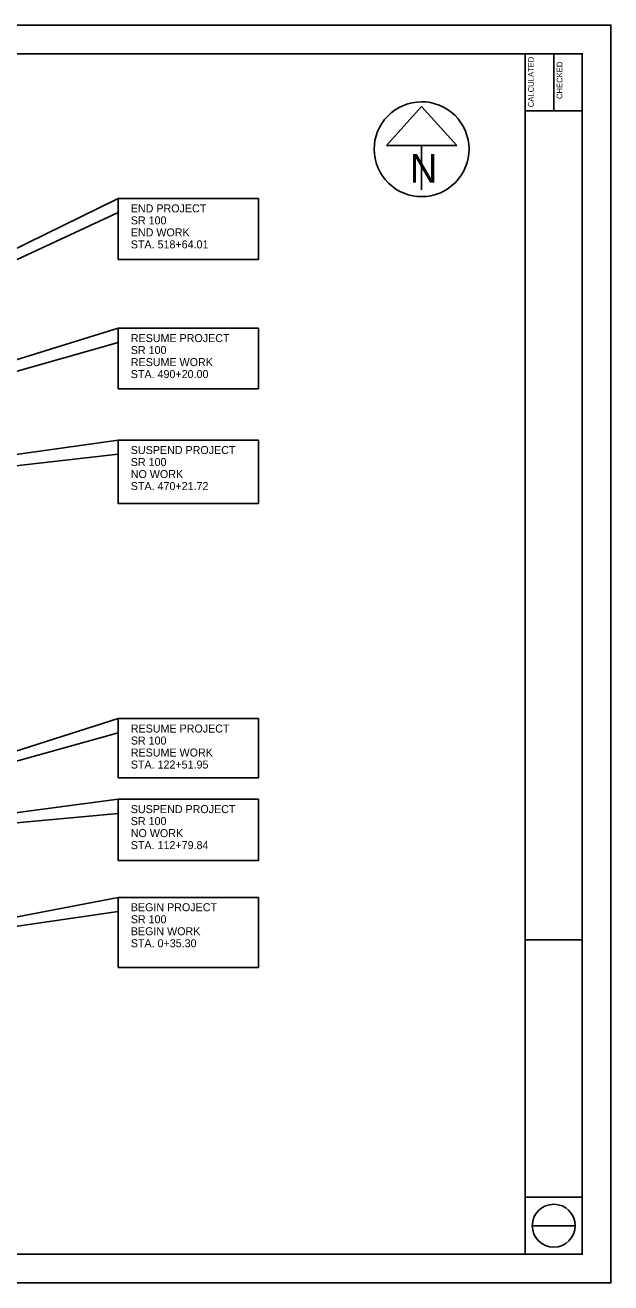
# Model space of a CAD drawing. Extents: x 1772825 to 1773716, y 1138558 to 1139032.
# Drawn here: x 1773510.9 to 1773715.8, y 1138591.8 to 1139031.8 of the extents above; entities that cross this region are included whole.
import ezdxf

# ---------------------------------------------------------------- set-up
doc = ezdxf.new("R2010")
doc.units = 0
for name, color, linetype in [('SH_Border', 7, 'Continuous'), ('SH_Cut_Line', 7, 'Continuous'), ('SH_Data', 7, 'Continuous'), ('SH_Text', 7, 'Continuous')]:
    doc.layers.add(name, color=color, linetype=linetype)

msp = doc.modelspace()

# ---------------------------------------------------------------- linework, layer by layer
at = {"layer": 'SH_Border'}
for p, q in [((1773685.76, 1138601.83), (1773685.76, 1139021.83)), ((1773695.76, 1139021.83), (1773695.76, 1139001.83)), ((1773685.76, 1139001.83), (1773705.76, 1139001.83)), ((1773685.76, 1138711.83), (1773705.76, 1138711.83)), ((1773685.76, 1138621.83), (1773705.76, 1138621.83))]:
    msp.add_line(p, q, dxfattribs=at)
msp.add_lwpolyline([(1773075.76, 1139021.83), (1773705.76, 1139021.83), (1773705.76, 1138601.83), (1773075.76, 1138601.83)], close=True, dxfattribs=at)
at = {"layer": 'SH_Cut_Line'}
msp.add_lwpolyline([(1773035.76, 1138591.83), (1773715.76, 1138591.83), (1773715.76, 1139031.83), (1773035.76, 1139031.83)], close=True, dxfattribs=at)
at = {"layer": 'SH_Data'}
for p, q in [((1773694.16, 1139011.9), (1773694.16, 1139011.9)), ((1773704.16, 1139011.9), (1773704.16, 1139011.9)), ((1773649.55, 1139003.38), (1773637.25, 1138989.73)), ((1773661.85, 1138989.73), (1773649.55, 1139003.38)), ((1773637.25, 1138989.73), (1773661.85, 1138989.73)), ((1773649.55, 1138989.73), (1773649.55, 1138974.26)), ((1773695.76, 1138857.66), (1773695.76, 1138857.66)), ((1773695.76, 1138667.66), (1773695.76, 1138667.66)), ((1773688.26, 1138611.83), (1773703.26, 1138611.83)), ((1773695.76, 1138613.53), (1773695.76, 1138613.53)), ((1773695.76, 1138606.73), (1773695.76, 1138606.73))]:
    msp.add_line(p, q, dxfattribs=at)
msp.add_circle((1773695.76, 1138611.83), 7.5, dxfattribs=at)
msp.add_arc((1773649.55, 1138988.43), 16.59, 129.7798, 129.7633, dxfattribs=at)
at = {"layer": 'SH_Text'}
for points in [[(1773543.41, 1138971.18), (1773352, 1138877.31), (1773543.41, 1138966.24)], [(1773543.41, 1138971.18), (1773592.49, 1138971.18), (1773592.49, 1138949.88), (1773543.41, 1138949.88)], [(1773543.41, 1138925.81), (1773353.17, 1138866.86), (1773543.41, 1138920.86)], [(1773543.41, 1138925.81), (1773592.49, 1138925.81), (1773592.49, 1138904.61), (1773543.41, 1138904.61)], [(1773543.41, 1138886.64), (1773358.02, 1138860.61), (1773543.41, 1138881.69)], [(1773543.41, 1138886.64), (1773592.49, 1138886.64), (1773592.49, 1138864.46), (1773543.41, 1138864.46)], [(1773543.41, 1138789.21), (1773420.57, 1138750.03), (1773543.41, 1138784.27)], [(1773543.41, 1138789.21), (1773592.49, 1138789.21), (1773592.49, 1138768.51), (1773543.41, 1138768.51)], [(1773543.41, 1138761.02), (1773421.14, 1138744.87), (1773543.41, 1138756.07)], [(1773543.41, 1138761.02), (1773592.49, 1138761.02), (1773592.49, 1138739.55), (1773543.41, 1138739.55)], [(1773543.41, 1138726.69), (1773436.81, 1138706.22), (1773543.41, 1138721.74)], [(1773543.41, 1138726.69), (1773592.49, 1138726.69), (1773592.49, 1138702.16), (1773543.41, 1138702.16)]]:
    msp.add_lwpolyline(points, close=True, dxfattribs=at)

# ---------------------------------------------------------------- texts
at = {"layer": 'SH_Data'}
for s, height, rotation, p in [('CALCULATED', 2, 90, (1773688.81, 1139003.12)), ('CHECKED', 2, 90, (1773698.81, 1139005.99)), ('N', 10, 360, (1773645.39, 1138976.77))]:
    msp.add_text(s, height=height, rotation=rotation, dxfattribs=at).set_placement(p)
at = {"layer": 'SH_Text'}
for s, p in [('END PROJECT', (1773547.82, 1138966.33)), ('SR 100', (1773547.82, 1138962.13)), ('END WORK', (1773547.82, 1138957.93)), ('STA. 518+64.01', (1773547.82, 1138953.73)), ('RESUME PROJECT', (1773547.82, 1138920.95)), ('SR 100', (1773547.82, 1138916.75)), ('RESUME WORK', (1773547.82, 1138912.55)), ('STA. 490+20.00', (1773547.82, 1138908.35)), ('SUSPEND PROJECT', (1773547.82, 1138881.78)), ('SR 100', (1773547.82, 1138877.58)), ('NO WORK', (1773547.82, 1138873.38)), ('STA. 470+21.72', (1773547.82, 1138869.18)), ('RESUME PROJECT', (1773547.82, 1138784.35)), ('SR 100', (1773547.82, 1138780.15)), ('RESUME WORK', (1773547.82, 1138775.95)), ('STA. 122+51.95', (1773547.82, 1138771.75)), ('SUSPEND PROJECT', (1773547.82, 1138756.16)), ('SR 100', (1773547.82, 1138751.96)), ('STA. 112+79.84 ', (1773547.82, 1138743.56)), ('NO WORK', (1773547.82, 1138747.76)), ('BEGIN PROJECT', (1773547.82, 1138721.83)), ('SR 100', (1773547.82, 1138717.63)), ('BEGIN WORK', (1773547.82, 1138713.43)), ('STA. 0+35.30 ', (1773547.82, 1138709.23))]:
    msp.add_text(s, height=2.8, dxfattribs=at).set_placement(p)

doc.saveas('drawing.dxf')
